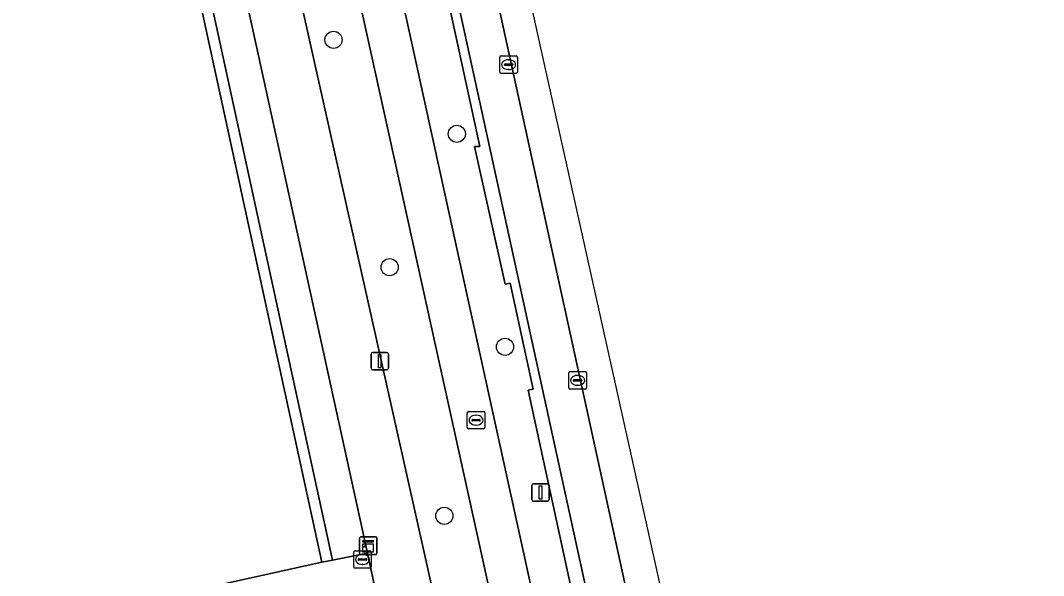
# Model space of a CAD drawing. Extents: x 160030 to 160839, y 385325 to 386450.
# Drawn here: x 160780.3 to 160838.7, y 385456.1 to 385487.7 of the extents above; entities that cross this region are included whole.
import ezdxf

# ---------------------------------------------------------------- set-up
doc = ezdxf.new("R2010")
doc.units = 0
for name, color, linetype in [('IMGEO_Berm_groen', 7, 'Continuous'), ('IMGEO_Boom', 7, 'Continuous'), ('IMGEO_Brandkraan', 7, 'Continuous'), ('IMGEO_Fietspad_gesloten', 7, 'Continuous'), ('IMGEO_Kast', 7, 'Continuous'), ('IMGEO_Kolk', 7, 'Continuous'), ('IMGEO_Lichtmast', 7, 'Continuous'), ('IMGEO_Pand', 7, 'Continuous'), ('IMGEO_Parkeervlak_open', 7, 'Continuous'), ('IMGEO_Rijbaan_lokaal_gesloten', 7, 'Continuous'), ('IMGEO_Rioolput', 7, 'Continuous'), ('IMGEO_Voetpad_open', 7, 'Continuous')]:
    doc.layers.add(name, color=color, linetype=linetype)

msp = doc.modelspace()

# ---------------------------------------------------------------- linework, layer by layer
at = {"layer": 'IMGEO_Berm_groen'}
for points in [[(160790.818, 385500), (160788.962, 385508.484), (160778.277, 385507.989), (160778.72, 385505.758), (160786.547, 385507.479), (160787.599, 385502.653), (160788.196, 385502.773), (160788.799, 385500), (160798.155, 385456.956), (160800.148, 385457.351)], [(160806.242, 385480.55), (160806.562, 385480.558), (160802.495, 385499.243), (160802.21, 385499.171), (160801.969, 385500.243), (160800.457, 385506.956), (160798.27, 385506.498), (160799.759, 385499.737), (160809.682, 385454.536), (160810.1, 385453.083), (160811.969, 385444.403), (160814.075, 385444.86), (160812.983, 385449.852), (160813.265, 385449.929), (160812.818, 385451.944), (160812.363, 385453.998), (160812.076, 385453.95), (160809.307, 385466.647), (160809.59, 385466.7), (160808.282, 385472.764), (160807.999, 385472.692)], [(160797.427, 385499.158), (160794.188, 385498.465), (160795.865, 385490.976), (160803.667, 385456.119), (160806.508, 385443.099), (160809.626, 385443.74)]]:
    msp.add_lwpolyline(points, close=True, dxfattribs=at)
at = {"layer": 'IMGEO_Boom'}
for centre in [(160798.21, 385486.639), (160805.244, 385481.275), (160801.409, 385473.67), (160807.993, 385469.119), (160804.526, 385459.475)]:
    msp.add_circle(centre, 0.489, dxfattribs=at)
at = {"layer": 'IMGEO_Brandkraan'}
for p, q in [((160799.435, 385457.488), (160800.287, 385457.488)), ((160799.36, 385456.562), (160799.36, 385457.414)), ((160799.619, 385456.982), (160799.619, 385456.994)), ((160800.057, 385456.945), (160799.659, 385456.945)), ((160799.662, 385457.031), (160800.06, 385457.031)), ((160799.848, 385457.268), (160799.873, 385457.268)), ((160800.103, 385456.994), (160800.103, 385456.982)), ((160800.361, 385457.414), (160800.361, 385456.562)), ((160800.287, 385456.488), (160799.435, 385456.488)), ((160799.871, 385456.708), (160799.846, 385456.708))]:
    msp.add_line(p, q, dxfattribs=at)
for points in [[(160799.435, 385457.488), (160800.287, 385457.488)], [(160799.36, 385456.562), (160799.36, 385457.414)], [(160800.361, 385457.414), (160800.361, 385456.562)], [(160800.287, 385456.488), (160799.435, 385456.488)]]:
    msp.add_lwpolyline(points, dxfattribs=at)
for centre, radius, start, end in [((160799.437, 385457.412), 0.0765, 91.55205, 178.44795), ((160799.437, 385457.412), 0.0765, 91.55205, 178.44795), ((160800.285, 385457.412), 0.0765, 1.55205, 88.44795), ((160800.285, 385457.412), 0.0765, 1.55205, 88.44795), ((160799.659, 385456.991), 0.0403, 85.87752, 175.75265), ((160799.656, 385456.981), 0.0366, 178.93798, 274.71019), ((160800.06, 385456.988), 0.043, 264.86636, 352.45326), ((160800.064, 385456.993), 0.0386, 1.73085, 96.63898), ((160799.437, 385456.564), 0.0765, 181.55205, 268.44795), ((160799.437, 385456.564), 0.0765, 181.55205, 268.44795), ((160800.285, 385456.564), 0.0765, 271.55205, 358.44795), ((160800.285, 385456.564), 0.0765, 271.55205, 358.44795)]:
    msp.add_arc(centre, radius, start, end, dxfattribs=at)
for centre, major_axis, ratio, start_param, end_param in [((160799.847, 385456.988), (-0.387, 0.002), 0.722429, 4.712389, 7.853982), ((160799.872, 385456.988), (-0.39, 0.002), 0.717154, 1.570796, 4.712389)]:
    msp.add_ellipse(centre, major_axis=major_axis, ratio=ratio, start_param=start_param, end_param=end_param, dxfattribs=at)
at = {"layer": 'IMGEO_Fietspad_gesloten'}
for points in [[(160792.368, 385521.932), (160793.589, 385516.457), (160795.362, 385508.579), (160797.427, 385499.158), (160809.626, 385443.74), (160809.969, 385441.976), (160812.853, 385428.88), (160813.249, 385427.051), (160817.63, 385406.953), (160818.062, 385405.135), (160821.332, 385390.059), (160822.258, 385385.822), (160823.218, 385381.261)], [(160825.631, 385381.285), (160824.357, 385387.4), (160823.577, 385391.064), (160821.303, 385401.478), (160820.97, 385402.976), (160815.594, 385427.789), (160815.17, 385429.543), (160812.353, 385442.619), (160811.969, 385444.403), (160810.1, 385453.083), (160809.682, 385454.536), (160799.759, 385499.737), (160798.27, 385506.498), (160797.802, 385508.624), (160797.594, 385509.582)]]:
    msp.add_lwpolyline(points, dxfattribs=at)
at = {"layer": 'IMGEO_Kast'}
for p, q in [((160799.682, 385457.345), (160799.682, 385458.186)), ((160799.682, 385458.186), (160799.682, 385457.345)), ((160799.757, 385458.27), (160800.598, 385458.27)), ((160800.598, 385458.27), (160799.757, 385458.27)), ((160800.682, 385458.195), (160800.682, 385457.354)), ((160800.682, 385457.354), (160800.682, 385458.195)), ((160800.607, 385457.27), (160799.766, 385457.27)), ((160799.766, 385457.27), (160800.607, 385457.27))]:
    msp.add_line(p, q, dxfattribs=at)
for points in [[(160799.877, 385458.06), (160800.477, 385458.06), (160800.477, 385457.975), (160799.877, 385457.975), (160799.877, 385458.06)], [(160799.877, 385457.885), (160800.477, 385457.885), (160800.477, 385457.396), (160799.877, 385457.396), (160799.877, 385457.885)]]:
    msp.add_lwpolyline(points, dxfattribs=at)
msp.add_circle((160799.961, 385457.734), 0.0377, dxfattribs=at)
for centre, start, end in [((160799.76, 385458.192), 92.4484, 184.28452), ((160799.76, 385458.192), 92.4484, 184.28452), ((160800.604, 385458.192), 2.4484, 94.28452), ((160800.604, 385458.192), 2.4484, 94.28452), ((160799.76, 385457.348), 182.4484, 274.28452), ((160799.76, 385457.348), 182.4484, 274.28452), ((160800.604, 385457.348), 272.4484, 4.28452), ((160800.604, 385457.348), 272.4484, 4.28452)]:
    msp.add_arc(centre, 0.0779, start, end, dxfattribs=at)
at = {"layer": 'IMGEO_Kolk'}
for p, q in [((160807.694, 385484.802), (160807.694, 385485.654)), ((160807.769, 385485.728), (160808.621, 385485.728)), ((160808.182, 385485.508), (160808.207, 385485.508)), ((160808.695, 385485.654), (160808.695, 385484.802)), ((160807.953, 385485.222), (160807.953, 385485.234)), ((160808.391, 385485.185), (160807.993, 385485.185)), ((160807.996, 385485.271), (160808.394, 385485.271)), ((160808.205, 385484.948), (160808.18, 385484.948)), ((160808.437, 385485.234), (160808.437, 385485.222)), ((160808.621, 385484.728), (160807.769, 385484.728)), ((160811.634, 385466.784), (160811.634, 385467.636)), ((160811.709, 385467.71), (160812.561, 385467.71)), ((160812.122, 385467.49), (160812.147, 385467.49)), ((160812.635, 385467.636), (160812.635, 385466.784)), ((160811.893, 385467.204), (160811.893, 385467.216)), ((160812.331, 385467.167), (160811.933, 385467.167)), ((160811.936, 385467.253), (160812.334, 385467.253)), ((160812.145, 385466.93), (160812.12, 385466.93)), ((160812.377, 385467.216), (160812.377, 385467.204)), ((160812.561, 385466.71), (160811.709, 385466.71))]:
    msp.add_line(p, q, dxfattribs=at)
for points in [[(160807.694, 385484.802), (160807.694, 385485.654)], [(160807.769, 385485.728), (160808.621, 385485.728)], [(160808.695, 385485.654), (160808.695, 385484.802)], [(160808.621, 385484.728), (160807.769, 385484.728)], [(160811.634, 385466.784), (160811.634, 385467.636)], [(160811.709, 385467.71), (160812.561, 385467.71)], [(160812.635, 385467.636), (160812.635, 385466.784)], [(160812.561, 385466.71), (160811.709, 385466.71)]]:
    msp.add_lwpolyline(points, dxfattribs=at)
for centre, radius, start, end in [((160807.771, 385485.652), 0.0765, 91.55205, 178.44795), ((160807.771, 385485.652), 0.0765, 91.55205, 178.44795), ((160808.619, 385485.652), 0.0765, 1.55205, 88.44795), ((160808.619, 385485.652), 0.0765, 1.55205, 88.44795), ((160807.993, 385485.231), 0.0403, 85.87752, 175.75265), ((160807.99, 385485.221), 0.0366, 178.93798, 274.71019), ((160808.394, 385485.228), 0.043, 264.86636, 352.45326), ((160808.398, 385485.233), 0.0386, 1.73085, 96.63898), ((160807.771, 385484.804), 0.0765, 181.55205, 268.44795), ((160807.771, 385484.804), 0.0765, 181.55205, 268.44795), ((160808.619, 385484.804), 0.0765, 271.55205, 358.44795), ((160808.619, 385484.804), 0.0765, 271.55205, 358.44795), ((160811.711, 385467.634), 0.0765, 91.55205, 178.44795), ((160811.711, 385467.634), 0.0765, 91.55205, 178.44795), ((160812.559, 385467.634), 0.0765, 1.55205, 88.44795), ((160812.559, 385467.634), 0.0765, 1.55205, 88.44795), ((160811.711, 385466.786), 0.0765, 181.55205, 268.44795), ((160811.711, 385466.786), 0.0765, 181.55205, 268.44795), ((160811.933, 385467.213), 0.0403, 85.87752, 175.75265), ((160811.93, 385467.203), 0.0366, 178.93798, 274.71019), ((160812.334, 385467.21), 0.043, 264.86636, 352.45326), ((160812.338, 385467.215), 0.0386, 1.73085, 96.63898), ((160812.559, 385466.786), 0.0765, 271.55205, 358.44795), ((160812.559, 385466.786), 0.0765, 271.55205, 358.44795)]:
    msp.add_arc(centre, radius, start, end, dxfattribs=at)
for centre, major_axis, ratio, start_param, end_param in [((160808.181, 385485.228), (-0.387, 0.002), 0.722429, 4.712389, 7.853982), ((160808.206, 385485.228), (-0.39, 0.002), 0.717154, 1.570796, 4.712389), ((160812.121, 385467.21), (-0.387, 0.002), 0.722429, 4.712389, 7.853982), ((160812.146, 385467.21), (-0.39, 0.002), 0.717154, 1.570796, 4.712389)]:
    msp.add_ellipse(centre, major_axis=major_axis, ratio=ratio, start_param=start_param, end_param=end_param, dxfattribs=at)
at = {"layer": 'IMGEO_Lichtmast'}
for p, q in [((160800.346, 385467.904), (160800.346, 385468.704)), ((160800.346, 385468.704), (160800.346, 385467.904)), ((160800.446, 385468.804), (160801.236, 385468.804)), ((160801.236, 385468.804), (160800.446, 385468.804)), ((160801.336, 385468.704), (160801.336, 385467.904)), ((160801.336, 385467.904), (160801.336, 385468.704)), ((160801.236, 385467.804), (160800.446, 385467.804)), ((160800.446, 385467.804), (160801.236, 385467.804)), ((160809.519, 385460.407), (160809.519, 385461.207)), ((160809.519, 385461.207), (160809.519, 385460.407)), ((160809.619, 385461.307), (160810.409, 385461.307)), ((160810.409, 385461.307), (160809.619, 385461.307)), ((160810.509, 385461.207), (160810.509, 385460.407)), ((160810.509, 385460.407), (160810.509, 385461.207)), ((160810.409, 385460.307), (160809.619, 385460.307)), ((160809.619, 385460.307), (160810.409, 385460.307))]:
    msp.add_line(p, q, dxfattribs=at)
for points in [[(160800.766, 385468.679), (160800.916, 385468.679), (160800.916, 385467.929), (160800.766, 385467.929), (160800.766, 385468.679)], [(160809.939, 385461.182), (160810.089, 385461.182), (160810.089, 385460.432), (160809.939, 385460.432), (160809.939, 385461.182)]]:
    msp.add_lwpolyline(points, dxfattribs=at)
for centre, start, end in [((160800.446, 385468.704), 90, 180), ((160800.446, 385468.704), 90, 180), ((160801.236, 385468.704), 0, 90), ((160801.236, 385468.704), 360, 90), ((160800.446, 385467.904), 180, 270), ((160800.446, 385467.904), 180, 270), ((160801.236, 385467.904), 270, 0), ((160801.236, 385467.904), 270, 0), ((160809.619, 385461.207), 90, 180), ((160809.619, 385461.207), 90, 180), ((160810.409, 385461.207), 0, 90), ((160810.409, 385461.207), 360, 90), ((160809.619, 385460.407), 180, 270), ((160809.619, 385460.407), 180, 270), ((160810.409, 385460.407), 270, 0), ((160810.409, 385460.407), 270, 0)]:
    msp.add_arc(centre, 0.1, start, end, dxfattribs=at)
at = {"layer": 'IMGEO_Pand'}
msp.add_lwpolyline([(160773.804, 385451.549), (160781.143, 385453.208), (160797.548, 385456.836), (160788.175, 385500), (160787.599, 385502.653), (160786.547, 385507.479), (160778.72, 385505.758)], dxfattribs=at)
at = {"layer": 'IMGEO_Parkeervlak_open'}
for points in [[(160813.765, 385451.424), (160815.876, 385449.984), (160815.948, 385449.926), (160816.017, 385449.864), (160816.098, 385449.785), (160803.603, 385506.978)], [(160801.912, 385504.345), (160813.315, 385452.053)]]:
    msp.add_lwpolyline(points, dxfattribs=at)
at = {"layer": 'IMGEO_Rijbaan_lokaal_gesloten'}
for points in [[(160828.615, 385333.052), (160838.712, 385333.406), (160836.967, 385359.152), (160829.424, 385398.876), (160802.685, 385519.246), (160786.986, 385589.919), (160783.981, 385603.977), (160774.456, 385648.538), (160734.272, 385836.538), (160732.663, 385844.066), (160719.827, 385902.586), (160715.986, 385920.097)], [(160802.808, 385510.658), (160803.603, 385506.978), (160816.098, 385449.785)]]:
    msp.add_lwpolyline(points, dxfattribs=at)
at = {"layer": 'IMGEO_Rioolput'}
for p, q in [((160805.838, 385464.511), (160805.838, 385465.363)), ((160805.913, 385465.437), (160806.765, 385465.437)), ((160806.326, 385465.217), (160806.351, 385465.217)), ((160806.839, 385465.363), (160806.839, 385464.511)), ((160806.097, 385464.931), (160806.097, 385464.943)), ((160806.535, 385464.894), (160806.137, 385464.894)), ((160806.14, 385464.98), (160806.538, 385464.98)), ((160806.349, 385464.657), (160806.324, 385464.657)), ((160806.581, 385464.943), (160806.581, 385464.931)), ((160806.765, 385464.437), (160805.913, 385464.437))]:
    msp.add_line(p, q, dxfattribs=at)
for points in [[(160805.838, 385464.511), (160805.838, 385465.363)], [(160805.913, 385465.437), (160806.765, 385465.437)], [(160806.839, 385465.363), (160806.839, 385464.511)], [(160806.765, 385464.437), (160805.913, 385464.437)]]:
    msp.add_lwpolyline(points, dxfattribs=at)
for centre, radius, start, end in [((160805.915, 385465.361), 0.0765, 91.55205, 178.44795), ((160805.915, 385465.361), 0.0765, 91.55205, 178.44795), ((160806.763, 385465.361), 0.0765, 1.55205, 88.44795), ((160806.763, 385465.361), 0.0765, 1.55205, 88.44795), ((160805.915, 385464.513), 0.0765, 181.55205, 268.44795), ((160805.915, 385464.513), 0.0765, 181.55205, 268.44795), ((160806.137, 385464.94), 0.0403, 85.87752, 175.75265), ((160806.134, 385464.93), 0.0366, 178.93798, 274.71019), ((160806.538, 385464.937), 0.043, 264.86636, 352.45326), ((160806.542, 385464.942), 0.0386, 1.73085, 96.63898), ((160806.763, 385464.513), 0.0765, 271.55205, 358.44795), ((160806.763, 385464.513), 0.0765, 271.55205, 358.44795)]:
    msp.add_arc(centre, radius, start, end, dxfattribs=at)
for centre, major_axis, ratio, start_param, end_param in [((160806.325, 385464.937), (-0.387, 0.002), 0.722429, 4.712389, 7.853982), ((160806.35, 385464.937), (-0.39, 0.002), 0.717154, 1.570796, 4.712389)]:
    msp.add_ellipse(centre, major_axis=major_axis, ratio=ratio, start_param=start_param, end_param=end_param, dxfattribs=at)
at = {"layer": 'IMGEO_Voetpad_open'}
for points in [[(160790.944, 385511.538), (160788.25, 385511.424), (160788.962, 385508.484), (160790.818, 385500), (160800.148, 385457.351), (160800.511, 385455.651), (160814.276, 385392.749), (160814.901, 385389.891), (160815.153, 385388.738), (160818.092, 385374.512)], [(160797.594, 385509.582), (160797.802, 385508.624), (160798.27, 385506.498), (160800.457, 385506.956), (160801.969, 385500.243), (160802.21, 385499.171), (160802.495, 385499.243), (160806.562, 385480.558), (160806.242, 385480.55), (160807.999, 385472.692), (160808.282, 385472.764), (160809.59, 385466.7), (160809.307, 385466.647), (160812.076, 385453.95), (160812.363, 385453.998), (160812.818, 385451.944), (160813.315, 385452.053), (160801.912, 385504.345)], [(160821.2, 385374.213), (160819.763, 385381.609), (160818.982, 385385.004), (160820.734, 385385.433), (160822.258, 385385.822), (160821.332, 385390.059), (160819.996, 385389.745), (160818.212, 385389.465), (160815.904, 385400.04), (160814.942, 385404.449), (160814.54, 385406.194), (160810.046, 385426.333), (160813.249, 385427.051), (160812.853, 385428.88), (160809.62, 385428.161), (160806.895, 385441.309), (160806.508, 385443.099), (160803.667, 385456.119), (160795.865, 385490.976)], [(160788.235, 385386.464), (160787.467, 385389.948), (160774.31, 385449.642), (160774.255, 385449.913), (160798.644, 385455.243), (160800.511, 385455.651), (160800.148, 385457.351), (160798.155, 385456.956), (160797.548, 385456.836), (160781.143, 385453.208), (160773.804, 385451.549), (160772.595, 385451.288), (160768.982, 385450.51), (160764.078, 385449.456), (160749.322, 385446.285), (160743.559, 385449.67), (160742.478, 385450.309), (160720.983, 385462.799)]]:
    msp.add_lwpolyline(points, dxfattribs=at)
msp.add_lwpolyline([(160798.155, 385456.956), (160788.799, 385500), (160788.196, 385502.773), (160787.599, 385502.653), (160788.175, 385500), (160797.548, 385456.836)], close=True, dxfattribs=at)

doc.saveas('drawing.dxf')
